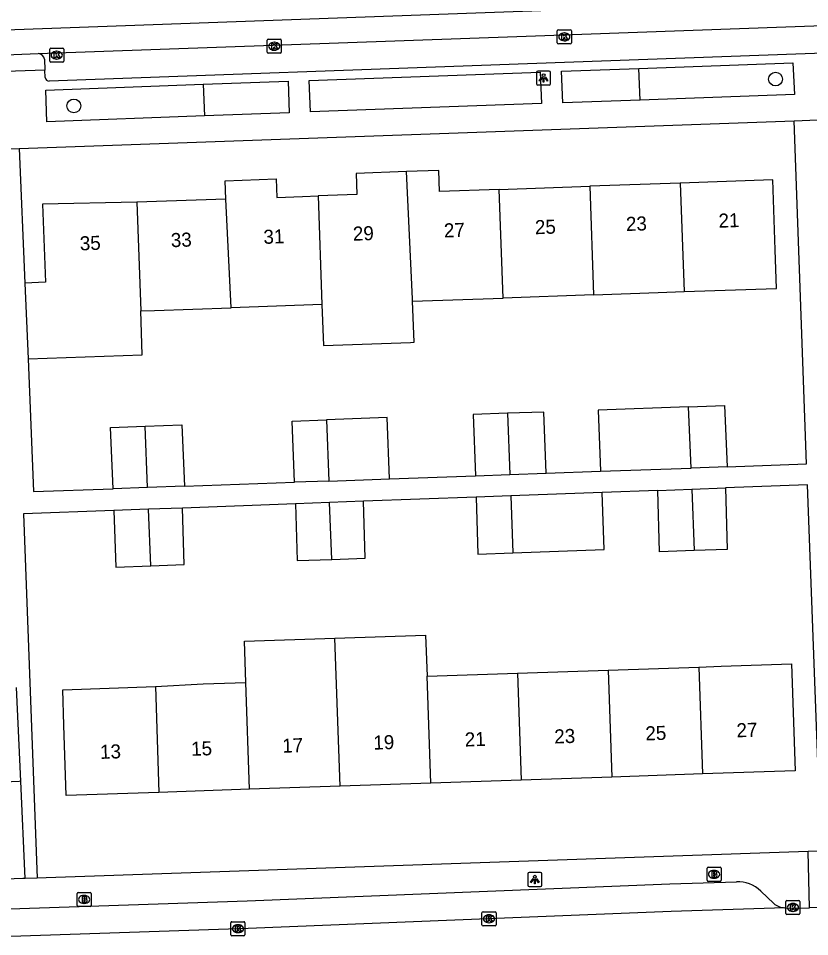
# Model space of a CAD drawing. Extents: x 160557 to 161245, y 385330 to 386505.
# Drawn here: x 160898 to 160954.3, y 386089.5 to 386154.9 of the extents above; entities that cross this region are included whole.
import ezdxf

# ---------------------------------------------------------------- set-up
doc = ezdxf.new("R2010")
doc.units = 0
for name, color, linetype in [('IMGEO_Boom', 7, 'Continuous'), ('IMGEO_Brandkraan', 7, 'Continuous'), ('IMGEO_Groenvoorziening', 7, 'Continuous'), ('IMGEO_Kolk', 7, 'Continuous'), ('IMGEO_Lichtpunt', 7, 'Continuous'), ('IMGEO_Pand', 7, 'Continuous'), ('IMGEO_Pand_nummerreeks', 7, 'Continuous'), ('IMGEO_Rijbaan_lokaal_gesloten', 7, 'Continuous'), ('IMGEO_Rijbaan_lokaal_open', 7, 'Continuous'), ('IMGEO_Voetpad_open', 7, 'Continuous')]:
    doc.layers.add(name, color=color, linetype=linetype)

msp = doc.modelspace()

# ---------------------------------------------------------------- linework, layer by layer
at = {"layer": 'IMGEO_Boom'}
for centre in [(160951.904, 386150.604), (160901.96, 386148.697)]:
    msp.add_circle(centre, 0.489, dxfattribs=at)
at = {"layer": 'IMGEO_Brandkraan'}
for p, q in [((160947.027, 386093.561), (160947.027, 386094.413)), ((160947.102, 386094.487), (160947.954, 386094.487)), ((160947.515, 386094.267), (160947.54, 386094.267)), ((160948.028, 386094.413), (160948.028, 386093.561)), ((160947.538, 386093.707), (160947.513, 386093.707)), ((160947.954, 386093.487), (160947.102, 386093.487)), ((160902.199, 386091.774), (160902.199, 386092.626)), ((160902.274, 386092.7), (160903.126, 386092.7)), ((160902.687, 386092.48), (160902.712, 386092.48)), ((160903.2, 386092.626), (160903.2, 386091.774)), ((160903.126, 386091.7), (160902.274, 386091.7)), ((160902.71, 386091.92), (160902.685, 386091.92))]:
    msp.add_line(p, q, dxfattribs=at)
for points in [[(160947.027, 386093.561), (160947.027, 386094.413)], [(160947.102, 386094.487), (160947.954, 386094.487)], [(160948.028, 386094.413), (160948.028, 386093.561)], [(160947.375, 386094.187), (160947.375, 386093.787), (160947.588, 386093.787)], [(160947.606, 386094.187), (160947.375, 386094.187)], [(160947.554, 386094.106), (160947.5, 386094.106), (160947.5, 386094.03)], [(160947.5, 386094.03), (160947.553, 386094.03)], [(160947.562, 386093.954), (160947.5, 386093.954), (160947.5, 386093.873)], [(160947.5, 386093.873), (160947.562, 386093.873)], [(160947.954, 386093.487), (160947.102, 386093.487)], [(160902.199, 386091.774), (160902.199, 386092.626)], [(160902.274, 386092.7), (160903.126, 386092.7)], [(160902.547, 386092.4), (160902.547, 386092), (160902.76, 386092)], [(160902.778, 386092.4), (160902.547, 386092.4)], [(160902.726, 386092.319), (160902.672, 386092.319), (160902.672, 386092.243)], [(160903.2, 386092.626), (160903.2, 386091.774)], [(160903.126, 386091.7), (160902.274, 386091.7)], [(160902.672, 386092.243), (160902.725, 386092.243)], [(160902.734, 386092.167), (160902.672, 386092.167), (160902.672, 386092.086)], [(160902.672, 386092.086), (160902.734, 386092.086)]]:
    msp.add_lwpolyline(points, dxfattribs=at)
for centre, radius, start, end in [((160947.104, 386094.411), 0.0765, 91.55205, 178.44795), ((160947.104, 386094.411), 0.0765, 91.55205, 178.44795), ((160947.952, 386094.411), 0.0765, 1.55205, 88.44795), ((160947.952, 386094.411), 0.0765, 1.55205, 88.44795), ((160947.555, 386094.068), 0.0379, 267.82845, 90.93552), ((160947.563, 386093.913), 0.0404, 269.87594, 90.50774), ((160947.594, 386094.038), 0.251, 268.66757, 293.53466), ((160947.61, 386094.042), 0.145, 59.4692, 91.53667), ((160947.635, 386094.089), 0.0922, 285.51372, 58.15012), ((160947.64, 386093.897), 0.105, 301.31148, 78.98903), ((160947.104, 386093.563), 0.0765, 181.55205, 268.44795), ((160947.104, 386093.563), 0.0765, 181.55205, 268.44795), ((160947.952, 386093.563), 0.0765, 271.55205, 358.44795), ((160947.952, 386093.563), 0.0765, 271.55205, 358.44795), ((160902.276, 386092.624), 0.0765, 91.55205, 178.44795), ((160902.276, 386092.624), 0.0765, 91.55205, 178.44795), ((160902.727, 386092.281), 0.0379, 267.82845, 90.93552), ((160902.782, 386092.255), 0.145, 59.4692, 91.53667), ((160902.807, 386092.302), 0.0922, 285.51372, 58.15012), ((160903.124, 386092.624), 0.0765, 1.55205, 88.44795), ((160903.124, 386092.624), 0.0765, 1.55205, 88.44795), ((160902.276, 386091.776), 0.0765, 181.55205, 268.44795), ((160902.276, 386091.776), 0.0765, 181.55205, 268.44795), ((160902.735, 386092.126), 0.0404, 269.87594, 90.50774), ((160902.766, 386092.251), 0.251, 268.66757, 293.53466), ((160902.812, 386092.11), 0.105, 301.31148, 78.98903), ((160903.124, 386091.776), 0.0765, 271.55205, 358.44795), ((160903.124, 386091.776), 0.0765, 271.55205, 358.44795)]:
    msp.add_arc(centre, radius, start, end, dxfattribs=at)
for centre, major_axis, ratio, start_param, end_param in [((160947.514, 386093.987), (-0.387, 0.002), 0.722429, 4.712389, 7.853982), ((160947.539, 386093.987), (-0.39, 0.002), 0.717154, 1.570796, 4.712389), ((160902.686, 386092.2), (-0.387, 0.002), 0.722429, 4.712389, 7.853982), ((160902.711, 386092.2), (-0.39, 0.002), 0.717154, 1.570796, 4.712389)]:
    msp.add_ellipse(centre, major_axis=major_axis, ratio=ratio, start_param=start_param, end_param=end_param, dxfattribs=at)
at = {"layer": 'IMGEO_Groenvoorziening'}
for points in [[(160942.264, 386149.115), (160942.183, 386151.367)], [(160911.178, 386150.242), (160911.265, 386147.986)]]:
    msp.add_lwpolyline(points, dxfattribs=at)
at = {"layer": 'IMGEO_Kolk'}
for p, q in [((160936.372, 386153.185), (160936.372, 386154.037)), ((160936.447, 386154.111), (160937.299, 386154.111)), ((160936.86, 386153.891), (160936.885, 386153.891)), ((160937.373, 386154.037), (160937.373, 386153.185)), ((160915.728, 386152.518), (160915.728, 386153.37)), ((160915.803, 386153.444), (160916.655, 386153.444)), ((160916.216, 386153.224), (160916.241, 386153.224)), ((160916.729, 386153.37), (160916.729, 386152.518)), ((160937.299, 386153.111), (160936.447, 386153.111)), ((160936.883, 386153.331), (160936.858, 386153.331)), ((160900.243, 386151.883), (160900.243, 386152.735)), ((160900.318, 386152.809), (160901.17, 386152.809)), ((160900.731, 386152.589), (160900.756, 386152.589)), ((160901.244, 386152.735), (160901.244, 386151.883)), ((160916.239, 386152.664), (160916.214, 386152.664)), ((160901.17, 386151.809), (160900.318, 386151.809)), ((160900.754, 386152.029), (160900.729, 386152.029)), ((160916.655, 386152.444), (160915.803, 386152.444)), ((160952.641, 386091.202), (160952.641, 386092.054)), ((160952.716, 386092.128), (160953.568, 386092.128)), ((160953.129, 386091.908), (160953.154, 386091.908)), ((160953.642, 386092.054), (160953.642, 386091.202)), ((160931.011, 386090.397), (160931.011, 386091.249)), ((160931.086, 386091.323), (160931.938, 386091.323)), ((160931.499, 386091.103), (160931.524, 386091.103)), ((160932.012, 386091.249), (160932.012, 386090.397)), ((160953.568, 386091.128), (160952.716, 386091.128)), ((160953.152, 386091.348), (160953.127, 386091.348)), ((160913.141, 386089.688), (160913.141, 386090.54)), ((160913.216, 386090.614), (160914.068, 386090.614)), ((160913.629, 386090.394), (160913.654, 386090.394)), ((160914.142, 386090.54), (160914.142, 386089.688)), ((160931.522, 386090.543), (160931.497, 386090.543)), ((160913.652, 386089.834), (160913.627, 386089.834)), ((160931.938, 386090.323), (160931.086, 386090.323)), ((160914.068, 386089.614), (160913.216, 386089.614))]:
    msp.add_line(p, q, dxfattribs=at)
for points in [[(160936.372, 386153.185), (160936.372, 386154.037)], [(160936.447, 386154.111), (160937.299, 386154.111)], [(160936.693, 386153.811), (160936.816, 386153.811), (160936.816, 386153.66), (160936.946, 386153.811), (160937.11, 386153.811), (160936.964, 386153.66), (160937.117, 386153.411), (160936.965, 386153.411), (160936.88, 386153.575), (160936.816, 386153.508), (160936.816, 386153.411), (160936.693, 386153.411), (160936.693, 386153.811)], [(160937.373, 386154.037), (160937.373, 386153.185)], [(160915.728, 386152.518), (160915.728, 386153.37)], [(160915.803, 386153.444), (160916.655, 386153.444)], [(160916.049, 386153.144), (160916.172, 386153.144), (160916.172, 386152.993), (160916.302, 386153.144), (160916.466, 386153.144), (160916.32, 386152.993), (160916.473, 386152.744), (160916.321, 386152.744), (160916.236, 386152.908), (160916.172, 386152.841), (160916.172, 386152.744), (160916.049, 386152.744), (160916.049, 386153.144)], [(160916.729, 386153.37), (160916.729, 386152.518)], [(160937.299, 386153.111), (160936.447, 386153.111)], [(160900.243, 386151.883), (160900.243, 386152.735)], [(160900.318, 386152.809), (160901.17, 386152.809)], [(160900.564, 386152.509), (160900.687, 386152.509), (160900.687, 386152.358), (160900.817, 386152.509), (160900.981, 386152.509), (160900.835, 386152.358), (160900.988, 386152.109), (160900.836, 386152.109), (160900.751, 386152.273), (160900.687, 386152.206), (160900.687, 386152.109), (160900.564, 386152.109), (160900.564, 386152.509)], [(160901.244, 386152.735), (160901.244, 386151.883)], [(160901.17, 386151.809), (160900.318, 386151.809)], [(160916.655, 386152.444), (160915.803, 386152.444)], [(160952.641, 386091.202), (160952.641, 386092.054)], [(160952.716, 386092.128), (160953.568, 386092.128)], [(160952.962, 386091.828), (160953.085, 386091.828), (160953.085, 386091.677), (160953.215, 386091.828), (160953.379, 386091.828), (160953.233, 386091.677), (160953.386, 386091.428), (160953.234, 386091.428), (160953.149, 386091.592), (160953.085, 386091.525), (160953.085, 386091.428), (160952.962, 386091.428), (160952.962, 386091.828)], [(160953.642, 386092.054), (160953.642, 386091.202)], [(160931.011, 386090.397), (160931.011, 386091.249)], [(160931.086, 386091.323), (160931.938, 386091.323)], [(160931.332, 386091.023), (160931.455, 386091.023), (160931.455, 386090.872), (160931.585, 386091.023), (160931.749, 386091.023), (160931.603, 386090.872), (160931.756, 386090.623), (160931.604, 386090.623), (160931.519, 386090.787), (160931.455, 386090.72), (160931.455, 386090.623), (160931.332, 386090.623), (160931.332, 386091.023)], [(160932.012, 386091.249), (160932.012, 386090.397)], [(160953.568, 386091.128), (160952.716, 386091.128)], [(160913.141, 386089.688), (160913.141, 386090.54)], [(160913.216, 386090.614), (160914.068, 386090.614)], [(160914.142, 386090.54), (160914.142, 386089.688)], [(160913.462, 386090.314), (160913.585, 386090.314), (160913.585, 386090.163), (160913.715, 386090.314), (160913.879, 386090.314), (160913.733, 386090.163), (160913.886, 386089.914), (160913.734, 386089.914), (160913.649, 386090.078), (160913.585, 386090.011), (160913.585, 386089.914), (160913.462, 386089.914), (160913.462, 386090.314)], [(160931.938, 386090.323), (160931.086, 386090.323)], [(160914.068, 386089.614), (160913.216, 386089.614)]]:
    msp.add_lwpolyline(points, dxfattribs=at)
for centre, start, end in [((160936.449, 386154.035), 91.55205, 178.44795), ((160936.449, 386154.035), 91.55205, 178.44795), ((160937.297, 386154.035), 1.55205, 88.44795), ((160937.297, 386154.035), 1.55205, 88.44795), ((160915.805, 386153.368), 91.55205, 178.44795), ((160915.805, 386153.368), 91.55205, 178.44795), ((160916.653, 386153.368), 1.55205, 88.44795), ((160916.653, 386153.368), 1.55205, 88.44795), ((160936.449, 386153.187), 181.55205, 268.44795), ((160936.449, 386153.187), 181.55205, 268.44795), ((160937.297, 386153.187), 271.55205, 358.44795), ((160937.297, 386153.187), 271.55205, 358.44795), ((160900.32, 386152.733), 91.55205, 178.44795), ((160900.32, 386152.733), 91.55205, 178.44795), ((160901.168, 386152.733), 1.55205, 88.44795), ((160901.168, 386152.733), 1.55205, 88.44795), ((160915.805, 386152.52), 181.55205, 268.44795), ((160915.805, 386152.52), 181.55205, 268.44795), ((160916.653, 386152.52), 271.55205, 358.44795), ((160916.653, 386152.52), 271.55205, 358.44795), ((160900.32, 386151.885), 181.55205, 268.44795), ((160900.32, 386151.885), 181.55205, 268.44795), ((160901.168, 386151.885), 271.55205, 358.44795), ((160901.168, 386151.885), 271.55205, 358.44795), ((160952.718, 386092.052), 91.55205, 178.44795), ((160952.718, 386092.052), 91.55205, 178.44795), ((160953.566, 386092.052), 1.55205, 88.44795), ((160953.566, 386092.052), 1.55205, 88.44795), ((160931.088, 386091.247), 91.55205, 178.44795), ((160931.088, 386091.247), 91.55205, 178.44795), ((160931.936, 386091.247), 1.55205, 88.44795), ((160931.936, 386091.247), 1.55205, 88.44795), ((160952.718, 386091.204), 181.55205, 268.44795), ((160952.718, 386091.204), 181.55205, 268.44795), ((160953.566, 386091.204), 271.55205, 358.44795), ((160953.566, 386091.204), 271.55205, 358.44795), ((160913.218, 386090.538), 91.55205, 178.44795), ((160913.218, 386090.538), 91.55205, 178.44795), ((160914.066, 386090.538), 1.55205, 88.44795), ((160914.066, 386090.538), 1.55205, 88.44795), ((160931.088, 386090.399), 181.55205, 268.44795), ((160931.088, 386090.399), 181.55205, 268.44795), ((160931.936, 386090.399), 271.55205, 358.44795), ((160931.936, 386090.399), 271.55205, 358.44795), ((160913.218, 386089.69), 181.55205, 268.44795), ((160913.218, 386089.69), 181.55205, 268.44795), ((160914.066, 386089.69), 271.55205, 358.44795), ((160914.066, 386089.69), 271.55205, 358.44795)]:
    msp.add_arc(centre, 0.0765, start, end, dxfattribs=at)
for centre, major_axis, ratio, start_param, end_param in [((160936.859, 386153.611), (-0.387, 0.002), 0.722429, 4.712389, 7.853982), ((160936.884, 386153.611), (-0.39, 0.002), 0.717154, 1.570796, 4.712389), ((160916.215, 386152.944), (-0.387, 0.002), 0.722429, 4.712389, 7.853982), ((160916.24, 386152.944), (-0.39, 0.002), 0.717154, 1.570796, 4.712389), ((160900.73, 386152.309), (-0.387, 0.002), 0.722429, 4.712389, 7.853982), ((160900.755, 386152.309), (-0.39, 0.002), 0.717154, 1.570796, 4.712389), ((160953.128, 386091.628), (-0.387, 0.002), 0.722429, 4.712389, 7.853982), ((160953.153, 386091.628), (-0.39, 0.002), 0.717154, 1.570796, 4.712389), ((160931.498, 386090.823), (-0.387, 0.002), 0.722429, 4.712389, 7.853982), ((160931.523, 386090.823), (-0.39, 0.002), 0.717154, 1.570796, 4.712389), ((160913.628, 386090.114), (-0.387, 0.002), 0.722429, 4.712389, 7.853982), ((160913.653, 386090.114), (-0.39, 0.002), 0.717154, 1.570796, 4.712389)]:
    msp.add_ellipse(centre, major_axis=major_axis, ratio=ratio, start_param=start_param, end_param=end_param, dxfattribs=at)
at = {"layer": 'IMGEO_Lichtpunt'}
for p, q in [((160935.8, 386151.181), (160934.992, 386151.181)), ((160935.8, 386151.181), (160934.992, 386151.181)), ((160934.898, 386151.086), (160934.898, 386150.279)), ((160934.898, 386151.086), (160934.898, 386150.279)), ((160935.894, 386150.279), (160935.894, 386151.086)), ((160935.894, 386150.279), (160935.894, 386151.086)), ((160934.992, 386150.185), (160935.8, 386150.185)), ((160934.992, 386150.185), (160935.8, 386150.185)), ((160934.273, 386094.017), (160934.273, 386093.21)), ((160934.273, 386094.017), (160934.273, 386093.21)), ((160935.175, 386094.112), (160934.367, 386094.112)), ((160935.175, 386094.112), (160934.367, 386094.112)), ((160935.269, 386093.21), (160935.269, 386094.017)), ((160935.269, 386093.21), (160935.269, 386094.017)), ((160934.367, 386093.116), (160935.175, 386093.116)), ((160934.367, 386093.116), (160935.175, 386093.116))]:
    msp.add_line(p, q, dxfattribs=at)
for points in [[(160935.272, 386150.75), (160935.311, 386150.722), (160935.123, 386150.46), (160935.085, 386150.487), (160935.272, 386150.75)], [(160935.374, 386150.702), (160935.421, 386150.702), (160935.421, 386150.38), (160935.374, 386150.38), (160935.374, 386150.702)], [(160935.484, 386150.722), (160935.522, 386150.749), (160935.709, 386150.487), (160935.67, 386150.459), (160935.484, 386150.722)], [(160934.647, 386093.681), (160934.686, 386093.653), (160934.498, 386093.391), (160934.46, 386093.418), (160934.647, 386093.681)], [(160934.749, 386093.633), (160934.796, 386093.633), (160934.796, 386093.311), (160934.749, 386093.311), (160934.749, 386093.633)], [(160934.859, 386093.653), (160934.897, 386093.68), (160935.084, 386093.418), (160935.045, 386093.39), (160934.859, 386093.653)]]:
    msp.add_lwpolyline(points, dxfattribs=at)
for centre in [(160935.397, 386150.884), (160934.772, 386093.815)]:
    msp.add_circle(centre, 0.0994, dxfattribs=at)
for centre, start, end in [((160934.992, 386151.086), 90, 180), ((160934.992, 386151.086), 90, 180), ((160935.8, 386151.086), 0, 90), ((160935.8, 386151.086), 0, 90), ((160934.992, 386150.279), 180, 270), ((160934.992, 386150.279), 180, 270), ((160935.8, 386150.279), 270, 0), ((160935.8, 386150.279), 270, 360), ((160934.367, 386094.017), 90, 180), ((160934.367, 386094.017), 90, 180), ((160935.175, 386094.017), 0, 90), ((160935.175, 386094.017), 0, 90), ((160934.367, 386093.21), 180, 270), ((160934.367, 386093.21), 180, 270), ((160935.175, 386093.21), 270, 0), ((160935.175, 386093.21), 270, 360)]:
    msp.add_arc(centre, 0.0946, start, end, dxfattribs=at)
at = {"layer": 'IMGEO_Pand'}
for points in [[(160925.646, 386144.015), (160922.047, 386143.887), (160922.101, 386142.387), (160919.342, 386142.289)], [(160932.233, 386142.746), (160927.998, 386142.596), (160927.945, 386144.097), (160925.646, 386144.015)], [(160926.063, 386134.786), (160926.055, 386134.957), (160925.646, 386144.015)], [(160912.791, 386142.056), (160912.729, 386143.369), (160916.368, 386143.494), (160916.413, 386142.185), (160918.239, 386142.25), (160919.342, 386142.289)], [(160945.401, 386135.474), (160951.976, 386135.707), (160951.879, 386138.442), (160951.701, 386143.438), (160945.125, 386143.204)], [(160932.233, 386142.746), (160938.679, 386142.975)], [(160932.508, 386135.015), (160932.233, 386142.746)], [(160945.125, 386143.204), (160938.679, 386142.975)], [(160938.679, 386142.975), (160938.954, 386135.244)], [(160945.125, 386143.204), (160945.401, 386135.474)], [(160912.791, 386142.056), (160906.45, 386141.831)], [(160913.171, 386134.328), (160912.791, 386142.056)], [(160919.342, 386142.289), (160919.617, 386134.557)], [(160906.45, 386141.831), (160899.734, 386141.7), (160899.936, 386136.14), (160898.476, 386136.08)], [(160906.45, 386141.831), (160906.725, 386134.099)], [(160898.476, 386136.08), (160898.7, 386130.678)], [(160938.954, 386135.244), (160943.556, 386135.408), (160945.401, 386135.474)], [(160926.063, 386134.786), (160932.508, 386135.015)], [(160938.954, 386135.244), (160932.508, 386135.015)], [(160906.725, 386134.099), (160907.704, 386134.134), (160913.171, 386134.328)], [(160919.617, 386134.557), (160913.171, 386134.328)], [(160919.617, 386134.557), (160919.721, 386131.635), (160925.913, 386131.855), (160926.195, 386131.865), (160926.063, 386134.786)], [(160898.7, 386130.678), (160906.836, 386130.967), (160906.725, 386134.099)], [(160945.72, 386127.27), (160939.291, 386127.042), (160939.446, 386122.679)], [(160945.72, 386127.27), (160948.272, 386127.361), (160948.451, 386123.003)], [(160945.89, 386122.911), (160945.72, 386127.27)], [(160917.675, 386121.9), (160917.495, 386126.262), (160919.937, 386126.349)], [(160924.429, 386122.142), (160924.273, 386126.503), (160919.937, 386126.349)], [(160919.937, 386126.349), (160920.106, 386121.987)], [(160932.828, 386126.81), (160930.379, 386126.723), (160930.558, 386122.361)], [(160935.582, 386122.541), (160935.402, 386126.902), (160932.828, 386126.81)], [(160932.828, 386126.81), (160932.997, 386122.448)], [(160904.75, 386121.435), (160904.57, 386125.801), (160907.045, 386125.889)], [(160907.045, 386125.889), (160909.65, 386125.982), (160909.829, 386121.617)], [(160907.215, 386121.523), (160907.045, 386125.889)], [(160930.558, 386122.361), (160932.997, 386122.448)], [(160932.997, 386122.448), (160935.582, 386122.541)], [(160939.446, 386122.679), (160945.89, 386122.911)], [(160948.451, 386123.003), (160945.89, 386122.911)], [(160920.106, 386121.987), (160917.675, 386121.9)], [(160920.106, 386121.987), (160924.429, 386122.142)], [(160907.215, 386121.523), (160904.75, 386121.435)], [(160909.829, 386121.617), (160907.215, 386121.523)], [(160939.565, 386121.176), (160933.056, 386120.933)], [(160933.214, 386116.87), (160939.703, 386117.102), (160939.565, 386121.176)], [(160943.515, 386121.321), (160945.948, 386121.411)], [(160946.118, 386117.036), (160943.651, 386116.948), (160943.515, 386121.321)], [(160945.948, 386121.411), (160948.331, 386121.5)], [(160945.948, 386121.411), (160946.118, 386117.036)], [(160948.331, 386121.5), (160948.468, 386117.119), (160946.118, 386117.036)], [(160920.166, 386120.454), (160917.738, 386120.364)], [(160922.567, 386120.543), (160920.166, 386120.454)], [(160920.323, 386116.409), (160920.166, 386120.454)], [(160920.323, 386116.409), (160922.693, 386116.494), (160922.567, 386120.543)], [(160933.056, 386120.933), (160930.591, 386120.841)], [(160930.591, 386120.841), (160930.718, 386116.781), (160933.214, 386116.87)], [(160933.056, 386120.933), (160933.214, 386116.87)], [(160907.275, 386119.975), (160904.816, 386119.884)], [(160904.816, 386119.884), (160904.941, 386115.859), (160907.432, 386115.948)], [(160909.691, 386120.065), (160907.275, 386119.975)], [(160907.432, 386115.948), (160907.275, 386119.975)], [(160907.432, 386115.948), (160909.817, 386116.034), (160909.691, 386120.065)], [(160917.738, 386120.364), (160917.864, 386116.321), (160920.323, 386116.409)], [(160914.209, 386107.647), (160914.109, 386110.581), (160920.541, 386110.799)], [(160920.541, 386110.799), (160926.988, 386111.018), (160927.102, 386108.085)], [(160920.913, 386100.258), (160920.541, 386110.799)], [(160939.994, 386108.522), (160946.44, 386108.741)], [(160946.44, 386108.741), (160948.039, 386108.795), (160953.036, 386108.965), (160953.294, 386101.357), (160946.698, 386101.133)], [(160946.44, 386108.741), (160946.698, 386101.133)], [(160927.102, 386108.085), (160933.548, 386108.303)], [(160927.36, 386100.477), (160927.102, 386108.085)], [(160933.548, 386108.303), (160939.994, 386108.522)], [(160933.548, 386108.303), (160933.806, 386100.696)], [(160939.994, 386108.522), (160940.252, 386100.914)], [(160908.021, 386099.821), (160901.423, 386099.597), (160901.254, 386104.595), (160901.168, 386107.129), (160907.765, 386107.353)], [(160907.765, 386107.353), (160911.163, 386107.544), (160914.209, 386107.647)], [(160907.765, 386107.353), (160908.021, 386099.821)], [(160914.467, 386100.04), (160914.209, 386107.647)], [(160898.186, 386100.609), (160897.881, 386107.281)], [(160940.252, 386100.914), (160933.806, 386100.696)], [(160946.698, 386101.133), (160940.252, 386100.914)], [(160898.186, 386100.609), (160898.063, 386100.603), (160896.441, 386100.529), (160896.482, 386099.357), (160889.86, 386099.124)], [(160920.913, 386100.258), (160914.467, 386100.04)], [(160927.36, 386100.477), (160920.913, 386100.258)], [(160933.806, 386100.696), (160927.36, 386100.477)], [(160914.467, 386100.04), (160908.021, 386099.821)]]:
    msp.add_lwpolyline(points, dxfattribs=at)
at = {"layer": 'IMGEO_Rijbaan_lokaal_gesloten'}
for points in [[(161019.987, 386158.535), (160930.562, 386155.29), (160886.579, 386153.705), (160855.734, 386152.543)], [(160899.431, 386152.426), (160934.148, 386153.66), (161010.074, 386156.425), (161020.221, 386156.801)], [(160895.292, 386152.266), (160895.368, 386152.269), (160899.431, 386152.426)]]:
    msp.add_lwpolyline(points, dxfattribs=at)
at = {"layer": 'IMGEO_Rijbaan_lokaal_open'}
for points in [[(160961.33, 386091.827), (160954.315, 386091.608)], [(160952.571, 386091.608), (160944.464, 386091.339), (160932.011, 386090.842), (160914.373, 386090.138), (160884.792, 386089.139), (160857.36, 386088.159)], [(160952.571, 386091.608), (160953.315, 386091.58), (160954.315, 386091.608)]]:
    msp.add_lwpolyline(points, dxfattribs=at)
at = {"layer": 'IMGEO_Voetpad_open'}
for points in [[(161019.57, 386154.778), (161009.997, 386154.417), (160934.25, 386151.691), (160900.214, 386150.451)], [(160899.869, 386152.015), (160899.905, 386151.25)], [(160899.905, 386151.25), (160894.978, 386151.067)], [(160899.93, 386150.711), (160899.905, 386151.25)], [(160942.264, 386149.115), (160936.771, 386148.914), (160936.668, 386151.171), (160942.183, 386151.367)], [(160942.183, 386151.367), (160953.144, 386151.758), (160953.244, 386149.517), (160942.264, 386149.115)], [(160918.722, 386150.506), (160935.155, 386151.107), (160935.246, 386148.873), (160918.802, 386148.276), (160918.722, 386150.506)], [(160911.265, 386147.986), (160900.039, 386147.565), (160899.96, 386149.825), (160911.178, 386150.242)], [(160911.178, 386150.242), (160917.211, 386150.466), (160917.292, 386148.212), (160911.265, 386147.986)], [(160898.082, 386145.66), (160953.241, 386147.639)], [(160948.451, 386123.003), (160954.119, 386123.207), (160953.241, 386147.639)], [(160953.241, 386147.639), (160954.908, 386147.699)], [(160894.793, 386145.542), (160898.082, 386145.66)], [(160898.082, 386145.66), (160898.476, 386136.08)], [(160898.7, 386130.678), (160899.092, 386121.233), (160904.75, 386121.435)], [(160935.582, 386122.541), (160939.446, 386122.679)], [(160909.829, 386121.617), (160917.675, 386121.9)], [(160924.429, 386122.142), (160930.558, 386122.361)], [(160943.515, 386121.321), (160939.565, 386121.176)], [(160955.146, 386095.642), (160954.173, 386121.718), (160948.331, 386121.5)], [(160930.591, 386120.841), (160922.567, 386120.543)], [(160904.816, 386119.884), (160898.384, 386119.646), (160899.343, 386093.717)], [(160917.738, 386120.364), (160909.691, 386120.065)], [(160898.503, 386093.685), (160898.186, 386100.609)], [(160954.221, 386095.614), (160899.99, 386093.742), (160899.343, 386093.717)], [(160955.146, 386095.642), (160954.221, 386095.614)], [(160954.315, 386091.608), (160954.221, 386095.614)], [(160898.503, 386093.685), (160898.321, 386093.678), (160856.791, 386092.093)], [(160899.343, 386093.717), (160898.503, 386093.685)], [(160860.741, 386090.243), (160884.724, 386091.1), (160914.301, 386092.099), (160944.392, 386093.3), (160949.114, 386093.457)], [(160950.851, 386092.794), (160951.774, 386091.912)]]:
    msp.add_lwpolyline(points, dxfattribs=at)
for centre, radius, start, end in [((160899.391, 386151.944), 0.483, 8.41911, 85.22392), ((160900.226, 386150.75), 0.299, 187.40579, 267.64644), ((160949.191, 386091.051), 2.407, 46.39163, 91.82541), ((160952.587, 386092.846), 1.238, 228.97102, 269.27224)]:
    msp.add_arc(centre, radius, start, end, dxfattribs=at)

# ---------------------------------------------------------------- texts
at = {"layer": 'IMGEO_Pand_nummerreeks'}
for s, rotation, p in [('23', 2.03445, (160941.275, 386139.786)), ('21', 2.03445, (160947.865, 386140.02)), ('29', 2.034, (160921.84, 386139.095)), ('27', 2.034, (160928.318, 386139.325)), ('25', 2.03445, (160934.796, 386139.556)), ('35', 2.03445, (160902.405, 386138.405)), ('33', 2.03445, (160908.883, 386138.635)), ('31', 2.03445, (160915.474, 386138.869)), ('27', 1.94332, (160949.141, 386103.737)), ('21', 1.94332, (160929.802, 386103.081)), ('23', 1.94332, (160936.173, 386103.297)), ('25', 1.94332, (160942.657, 386103.517)), ('15', 1.94233, (160910.328, 386102.42)), ('17', 1.94332, (160916.812, 386102.64)), ('19', 1.94332, (160923.296, 386102.86)), ('13', 1.94332, (160903.845, 386102.2))]:
    msp.add_text(s, height=1, rotation=rotation, dxfattribs=at).set_placement(p)

doc.saveas('drawing.dxf')
